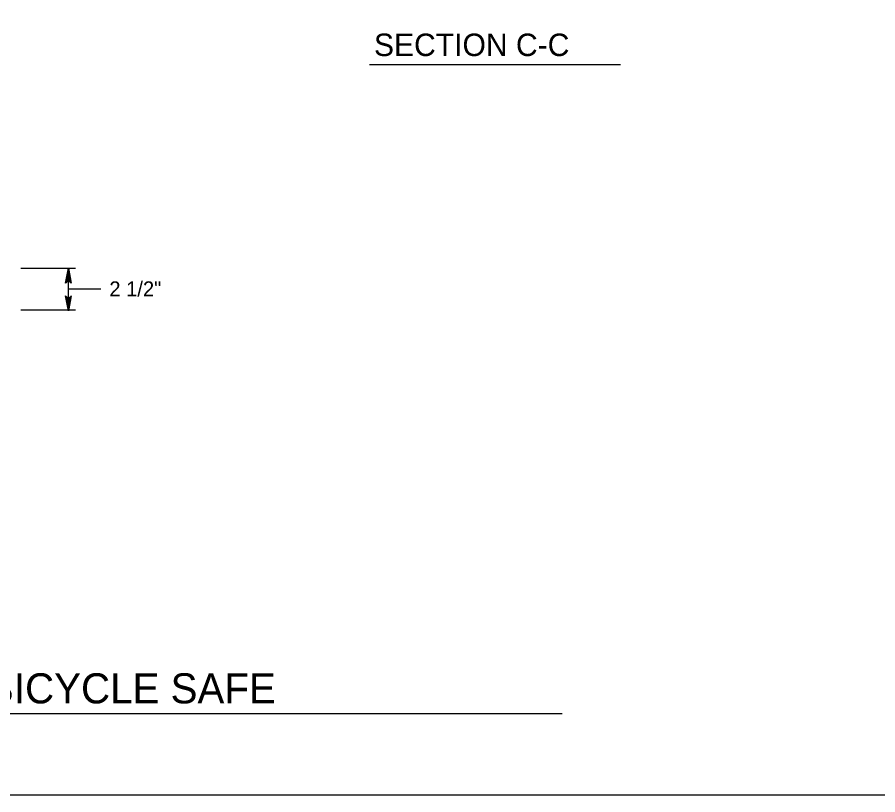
# Model space of a CAD drawing. Extents: x 2087776 to 2104538, y 970919 to 982612.
# Drawn here: x 2091556 to 2092119, y 976815 to 977323 of the extents above; entities that cross this region are included whole.
import ezdxf

# ---------------------------------------------------------------- set-up
doc = ezdxf.new("R2010")
doc.units = 0
doc.layers.add('1', color=7, linetype='Continuous')

msp = doc.modelspace()

# ---------------------------------------------------------------- linework, layer by layer
at = {"layer": '1'}
for p, q in [((2091786.51, 977292.25), (2091950.35, 977292.25)), ((2091558.55, 977159.14), (2091594.29, 977159.14)), ((2091589.78, 977131.37), (2091589.78, 977159.14)), ((2091610.94, 977145.51), (2091589.78, 977145.51)), ((2091558.55, 977132.06), (2091594.29, 977132.06)), ((2091116.17, 976868.24), (2091912.38, 976868.24))]:
    msp.add_line(p, q, dxfattribs=at)
for points in [[(2093241.55, 976815.01), (2093241.55, 978665.4), (2090662.81, 978665.4), (2090662.81, 976815.01), (2093241.55, 976815.01), (2093241.55, 976901.49), (2092585.39, 976901.49), (2092585.39, 977113.68), (2093241.55, 977113.68), (2093241.55, 977208.71), (2092585.39, 977208.71), (2092585.39, 976815.01), (2092843.92, 976815.01), (2092843.92, 976901.49), (2092843.92, 976815.01), (2093096.55, 976815.01), (2093096.55, 976901.49), (2093096.55, 976861.08), (2093241.55, 976861.08)], [(2091589.78, 977159.14), (2091591.61, 977149.36), (2091591.35, 977149.73), (2091591.09, 977150.11), (2091590.76, 977150.31), (2091590.43, 977150.5), (2091590.1, 977150.56), (2091589.78, 977150.61), (2091589.45, 977150.56), (2091589.12, 977150.5), (2091588.79, 977150.31), (2091588.46, 977150.11), (2091588.2, 977149.73), (2091587.94, 977149.36), (2091589.78, 977159.14), (2091588.2, 977149.73), (2091588.46, 977150.11), (2091589.78, 977159.14), (2091588.79, 977150.31), (2091589.12, 977150.5), (2091589.78, 977159.14), (2091589.45, 977150.56), (2091589.78, 977150.61), (2091589.78, 977159.14), (2091590.1, 977150.56), (2091590.43, 977150.5), (2091589.78, 977159.14), (2091590.76, 977150.31), (2091591.09, 977150.11), (2091589.78, 977159.14), (2091591.35, 977149.73)], [(2091589.78, 977131.37), (2091587.94, 977141.15), (2091588.2, 977140.78), (2091588.46, 977140.4), (2091588.79, 977140.21), (2091589.12, 977140.01), (2091589.45, 977139.96), (2091589.78, 977139.9), (2091590.1, 977139.96), (2091590.43, 977140.01), (2091590.76, 977140.21), (2091591.09, 977140.4), (2091591.35, 977140.78), (2091591.61, 977141.15), (2091589.78, 977131.37), (2091591.35, 977140.78), (2091591.09, 977140.4), (2091589.78, 977131.37), (2091590.76, 977140.21), (2091590.43, 977140.01), (2091589.78, 977131.37), (2091590.1, 977139.96), (2091589.78, 977139.9), (2091589.78, 977131.37), (2091589.45, 977139.96), (2091589.12, 977140.01), (2091589.78, 977131.37), (2091588.79, 977140.21), (2091588.46, 977140.4), (2091589.78, 977131.37), (2091588.2, 977140.78)]]:
    msp.add_lwpolyline(points, dxfattribs=at)

# ---------------------------------------------------------------- texts
msp.add_text('SECTION C-C', height=14.6898, rotation=360, dxfattribs=at).set_placement((2091789.35, 977297.87))
for s, height, p in [('2 1/2"', 9.843, (2091616.49, 977140.75)), ('ONE PIECE CAST IRON GRATE - BICYCLE SAFE', 19.685, (2091121.16, 976874.75))]:
    msp.add_text(s, height=height, dxfattribs=at).set_placement(p)

doc.saveas('drawing.dxf')
